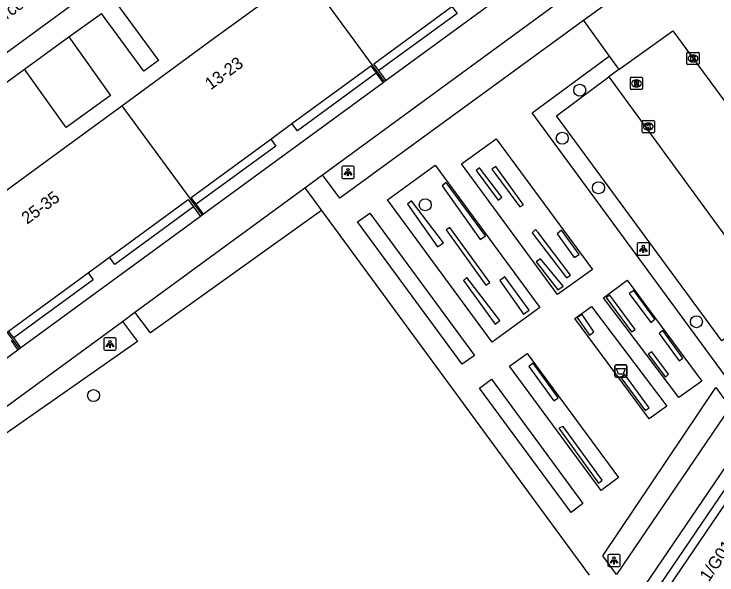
# Model space of a CAD drawing. Extents: x 159040 to 160094, y 381214 to 382518.
# Drawn here: x 159785.9 to 159843.3, y 382098.3 to 382144.1 of the extents above; entities that cross this region are included whole.
import ezdxf

# ---------------------------------------------------------------- set-up
doc = ezdxf.new("R2010")
doc.units = 0
for name, color, linetype in [('IMGEO_Afvalbak', 7, 'Continuous'), ('IMGEO_Boom', 7, 'Continuous'), ('IMGEO_Groenvoorziening', 7, 'Continuous'), ('IMGEO_Haag', 7, 'Continuous'), ('IMGEO_Kolk', 7, 'Continuous'), ('IMGEO_Lichtpunt', 7, 'Continuous'), ('IMGEO_Openbare_ruimte_label', 7, 'Continuous'), ('IMGEO_Pand', 7, 'Continuous'), ('IMGEO_Pand_nummerreeks', 7, 'Continuous'), ('IMGEO_Parkeervlak_open', 7, 'Continuous'), ('IMGEO_Rijbaan_lokaal_open', 7, 'Continuous'), ('IMGEO_Rioolput', 7, 'Continuous'), ('IMGEO_Voetpad_gesloten', 7, 'Continuous'), ('IMGEO_Voetpad_open', 7, 'Continuous')]:
    doc.layers.add(name, color=color, linetype=linetype)

msp = doc.modelspace()

# ---------------------------------------------------------------- linework, layer by layer
at = {"layer": 'IMGEO_Afvalbak'}
for p, q in [((159834.914, 382114.583), (159834.914, 382115.383)), ((159834.914, 382115.383), (159834.914, 382114.583)), ((159835.014, 382115.483), (159835.804, 382115.483)), ((159835.804, 382115.483), (159835.014, 382115.483)), ((159835.904, 382115.383), (159835.904, 382114.583)), ((159835.904, 382114.583), (159835.904, 382115.383)), ((159835.804, 382114.483), (159835.014, 382114.483)), ((159835.014, 382114.483), (159835.804, 382114.483))]:
    msp.add_line(p, q, dxfattribs=at)
msp.add_lwpolyline([(159835.057, 382115.197), (159835.761, 382115.197), (159835.612, 382114.727), (159835.206, 382114.727), (159835.057, 382115.197)], dxfattribs=at)
for centre, start, end in [((159835.014, 382115.383), 90, 180), ((159835.014, 382115.383), 90, 180), ((159835.804, 382115.383), 0, 90), ((159835.804, 382115.383), 360, 90), ((159835.014, 382114.583), 180, 270), ((159835.014, 382114.583), 180, 270), ((159835.804, 382114.583), 270, 0), ((159835.804, 382114.583), 270, 0)]:
    msp.add_arc(centre, 0.1, start, end, dxfattribs=at)
at = {"layer": 'IMGEO_Boom'}
for centre in [(159832.048, 382137.926), (159830.624, 382134.004), (159833.584, 382129.955), (159819.433, 382128.564), (159841.583, 382119.011), (159792.343, 382112.979)]:
    msp.add_circle(centre, 0.489, dxfattribs=at)
at = {"layer": 'IMGEO_Groenvoorziening'}
for points in [[(159821.618, 382144.771), (159822.033, 382144.205), (159815.642, 382139.528)], [(159815.429, 382139.311), (159808.989, 382134.597), (159808.549, 382135.197)], [(159806.815, 382133.928), (159807.23, 382133.361), (159800.733, 382128.606)], [(159800.52, 382128.39), (159794.08, 382123.676), (159793.64, 382124.276)], [(159810.972, 382128.099), (159796.985, 382118.117), (159795.722, 382119.781)], [(159791.906, 382123.007), (159792.321, 382122.44), (159785.824, 382117.685)]]:
    msp.add_lwpolyline(points, dxfattribs=at)
at = {"layer": 'IMGEO_Haag'}
for points in [[(159825.396, 382128.949), (159825.679, 382129.201), (159823.864, 382131.584), (159823.58, 382131.359), (159825.396, 382128.949)], [(159825.21, 382131.692), (159824.864, 382131.469), (159827.17, 382128.397), (159827.449, 382128.564), (159825.21, 382131.692)], [(159821.139, 382130.376), (159820.822, 382130.11), (159823.933, 382125.742), (159824.36, 382126.036), (159821.139, 382130.376)], [(159820.929, 382125.464), (159818.309, 382128.888), (159817.974, 382128.61), (159820.438, 382125.13), (159820.929, 382125.464)], [(159821.131, 382126.508), (159824.393, 382121.991), (159824.705, 382122.217), (159821.454, 382126.709), (159821.131, 382126.508)], [(159831.3, 382122.815), (159828.646, 382126.292), (159828.442, 382126.56), (159828.159, 382126.288), (159830.97, 382122.608), (159831.3, 382122.815)], [(159830.574, 382126.503), (159830.204, 382126.198), (159831.61, 382124.246), (159832.016, 382124.517), (159830.574, 382126.503)], [(159828.488, 382123.907), (159830.259, 382121.611), (159830.687, 382121.924), (159828.834, 382124.139), (159828.488, 382123.907)], [(159825.153, 382118.826), (159825.527, 382119.103), (159822.844, 382122.636), (159822.545, 382122.388), (159825.153, 382118.826)], [(159825.528, 382122.387), (159827.468, 382119.634), (159827.928, 382119.946), (159825.926, 382122.676), (159825.528, 382122.387)], [(159836.467, 382121.567), (159836.095, 382121.306), (159837.853, 382118.936), (159838.181, 382119.213), (159836.467, 382121.567)], [(159834.512, 382121.195), (159834.2, 382120.991), (159836.28, 382118.173), (159836.579, 382118.382), (159834.512, 382121.195)], [(159832.252, 382119.61), (159831.844, 382119.363), (159832.843, 382117.915), (159833.191, 382118.181), (159832.252, 382119.61)], [(159794.696, 382119.03), (159795.927, 382117.409), (159781.677, 382107.42), (159780.669, 382108.753)], [(159838.849, 382118.283), (159838.538, 382118.046), (159840.181, 382115.816), (159840.471, 382116.042), (159838.849, 382118.283)], [(159837.645, 382116.361), (159839.061, 382114.477), (159839.308, 382114.715), (159837.947, 382116.561), (159837.645, 382116.361)], [(159828.235, 382115.626), (159827.894, 382115.364), (159829.926, 382112.548), (159830.302, 382112.796), (159828.235, 382115.626)], [(159835.399, 382114.443), (159837.408, 382111.757), (159837.717, 382111.968), (159835.729, 382114.703), (159835.399, 382114.443)], [(159847.938, 382111.277), (159796.411, 382035.383)], [(159830.347, 382110.305), (159833.591, 382105.817), (159833.897, 382106.079), (159830.685, 382110.465), (159830.347, 382110.305)]]:
    msp.add_lwpolyline(points, dxfattribs=at)
at = {"layer": 'IMGEO_Kolk'}
for p, q in [((159840.807, 382140.094), (159840.807, 382140.946)), ((159840.882, 382141.02), (159841.734, 382141.02)), ((159841.295, 382140.8), (159841.32, 382140.8)), ((159841.808, 382140.946), (159841.808, 382140.094)), ((159841.734, 382140.02), (159840.882, 382140.02)), ((159841.318, 382140.24), (159841.293, 382140.24)), ((159837.146, 382134.528), (159837.146, 382135.38)), ((159837.221, 382135.454), (159838.073, 382135.454)), ((159838.147, 382135.38), (159838.147, 382134.528)), ((159837.634, 382135.234), (159837.659, 382135.234)), ((159838.073, 382134.454), (159837.221, 382134.454)), ((159837.657, 382134.674), (159837.632, 382134.674))]:
    msp.add_line(p, q, dxfattribs=at)
for points in [[(159840.807, 382140.094), (159840.807, 382140.946)], [(159840.882, 382141.02), (159841.734, 382141.02)], [(159841.128, 382140.72), (159841.251, 382140.72), (159841.251, 382140.569), (159841.381, 382140.72), (159841.545, 382140.72), (159841.399, 382140.569), (159841.552, 382140.32), (159841.4, 382140.32), (159841.315, 382140.484), (159841.251, 382140.417), (159841.251, 382140.32), (159841.128, 382140.32), (159841.128, 382140.72)], [(159841.808, 382140.946), (159841.808, 382140.094)], [(159841.734, 382140.02), (159840.882, 382140.02)], [(159837.146, 382134.528), (159837.146, 382135.38)], [(159837.221, 382135.454), (159838.073, 382135.454)], [(159838.147, 382135.38), (159838.147, 382134.528)], [(159837.467, 382135.154), (159837.59, 382135.154), (159837.59, 382135.003), (159837.72, 382135.154), (159837.884, 382135.154), (159837.738, 382135.003), (159837.891, 382134.754), (159837.739, 382134.754), (159837.654, 382134.918), (159837.59, 382134.851), (159837.59, 382134.754), (159837.467, 382134.754), (159837.467, 382135.154)], [(159838.073, 382134.454), (159837.221, 382134.454)]]:
    msp.add_lwpolyline(points, dxfattribs=at)
for centre, start, end in [((159840.884, 382140.944), 91.55205, 178.44795), ((159840.884, 382140.944), 91.55205, 178.44795), ((159841.732, 382140.944), 1.55205, 88.44795), ((159841.732, 382140.944), 1.55205, 88.44795), ((159840.884, 382140.096), 181.55205, 268.44795), ((159840.884, 382140.096), 181.55205, 268.44795), ((159841.732, 382140.096), 271.55205, 358.44795), ((159841.732, 382140.096), 271.55205, 358.44795), ((159837.223, 382135.378), 91.55205, 178.44795), ((159837.223, 382135.378), 91.55205, 178.44795), ((159838.071, 382135.378), 1.55205, 88.44795), ((159838.071, 382135.378), 1.55205, 88.44795), ((159837.223, 382134.53), 181.55205, 268.44795), ((159837.223, 382134.53), 181.55205, 268.44795), ((159838.071, 382134.53), 271.55205, 358.44795), ((159838.071, 382134.53), 271.55205, 358.44795)]:
    msp.add_arc(centre, 0.0765, start, end, dxfattribs=at)
for centre, major_axis, ratio, start_param, end_param in [((159841.294, 382140.52), (-0.387, 0.002), 0.722429, 4.712389, 7.853982), ((159841.319, 382140.52), (-0.39, 0.002), 0.717154, 1.570796, 4.712389), ((159837.633, 382134.954), (-0.387, 0.002), 0.722429, 4.712389, 7.853982), ((159837.658, 382134.954), (-0.39, 0.002), 0.717154, 1.570796, 4.712389)]:
    msp.add_ellipse(centre, major_axis=major_axis, ratio=ratio, start_param=start_param, end_param=end_param, dxfattribs=at)
at = {"layer": 'IMGEO_Lichtpunt'}
for p, q in [((159812.621, 382131.626), (159812.621, 382130.819)), ((159812.621, 382131.626), (159812.621, 382130.819)), ((159813.523, 382131.721), (159812.715, 382131.721)), ((159813.523, 382131.721), (159812.715, 382131.721)), ((159813.617, 382130.819), (159813.617, 382131.626)), ((159813.617, 382130.819), (159813.617, 382131.626)), ((159812.715, 382130.725), (159813.523, 382130.725)), ((159812.715, 382130.725), (159813.523, 382130.725)), ((159836.742, 382125.362), (159836.742, 382124.555)), ((159836.742, 382125.362), (159836.742, 382124.555)), ((159837.644, 382125.457), (159836.836, 382125.457)), ((159837.644, 382125.457), (159836.836, 382125.457)), ((159837.738, 382124.555), (159837.738, 382125.362)), ((159837.738, 382124.555), (159837.738, 382125.362)), ((159836.836, 382124.461), (159837.644, 382124.461)), ((159836.836, 382124.461), (159837.644, 382124.461)), ((159793.191, 382117.589), (159793.191, 382116.782)), ((159793.191, 382117.589), (159793.191, 382116.782)), ((159794.093, 382117.684), (159793.285, 382117.684)), ((159794.093, 382117.684), (159793.285, 382117.684)), ((159794.187, 382116.782), (159794.187, 382117.589)), ((159794.187, 382116.782), (159794.187, 382117.589)), ((159793.285, 382116.688), (159794.093, 382116.688)), ((159793.285, 382116.688), (159794.093, 382116.688)), ((159834.348, 382099.906), (159834.348, 382099.099)), ((159834.348, 382099.906), (159834.348, 382099.099)), ((159835.25, 382100.001), (159834.442, 382100.001)), ((159835.25, 382100.001), (159834.442, 382100.001)), ((159835.344, 382099.099), (159835.344, 382099.906)), ((159835.344, 382099.099), (159835.344, 382099.906)), ((159834.442, 382099.005), (159835.25, 382099.005)), ((159834.442, 382099.005), (159835.25, 382099.005))]:
    msp.add_line(p, q, dxfattribs=at)
for points in [[(159812.995, 382131.29), (159813.034, 382131.262), (159812.846, 382131), (159812.808, 382131.027), (159812.995, 382131.29)], [(159813.097, 382131.242), (159813.144, 382131.242), (159813.144, 382130.92), (159813.097, 382130.92), (159813.097, 382131.242)], [(159813.207, 382131.262), (159813.245, 382131.289), (159813.432, 382131.027), (159813.393, 382130.999), (159813.207, 382131.262)], [(159837.116, 382125.026), (159837.155, 382124.998), (159836.967, 382124.736), (159836.929, 382124.763), (159837.116, 382125.026)], [(159837.328, 382124.998), (159837.366, 382125.025), (159837.553, 382124.763), (159837.514, 382124.735), (159837.328, 382124.998)], [(159837.218, 382124.978), (159837.265, 382124.978), (159837.265, 382124.656), (159837.218, 382124.656), (159837.218, 382124.978)], [(159793.565, 382117.253), (159793.604, 382117.225), (159793.416, 382116.963), (159793.378, 382116.99), (159793.565, 382117.253)], [(159793.667, 382117.205), (159793.714, 382117.205), (159793.714, 382116.883), (159793.667, 382116.883), (159793.667, 382117.205)], [(159793.777, 382117.225), (159793.815, 382117.252), (159794.002, 382116.99), (159793.963, 382116.962), (159793.777, 382117.225)], [(159834.722, 382099.57), (159834.761, 382099.542), (159834.573, 382099.28), (159834.535, 382099.307), (159834.722, 382099.57)], [(159834.824, 382099.522), (159834.871, 382099.522), (159834.871, 382099.2), (159834.824, 382099.2), (159834.824, 382099.522)], [(159834.934, 382099.542), (159834.972, 382099.569), (159835.159, 382099.307), (159835.12, 382099.279), (159834.934, 382099.542)]]:
    msp.add_lwpolyline(points, dxfattribs=at)
for centre in [(159813.12, 382131.424), (159837.241, 382125.16), (159793.69, 382117.387), (159834.847, 382099.704)]:
    msp.add_circle(centre, 0.0994, dxfattribs=at)
for centre, start, end in [((159812.715, 382131.626), 90, 180), ((159812.715, 382131.626), 90, 180), ((159813.523, 382131.626), 0, 90), ((159813.523, 382131.626), 0, 90), ((159812.715, 382130.819), 180, 270), ((159812.715, 382130.819), 180, 270), ((159813.523, 382130.819), 270, 0), ((159813.523, 382130.819), 270, 360), ((159836.836, 382125.362), 90, 180), ((159836.836, 382125.362), 90, 180), ((159837.644, 382125.362), 0, 90), ((159837.644, 382125.362), 0, 90), ((159836.836, 382124.555), 180, 270), ((159836.836, 382124.555), 180, 270), ((159837.644, 382124.555), 270, 0), ((159837.644, 382124.555), 270, 360), ((159793.285, 382117.589), 90, 180), ((159793.285, 382117.589), 90, 180), ((159794.093, 382117.589), 0, 90), ((159794.093, 382117.589), 0, 90), ((159793.285, 382116.782), 180, 270), ((159793.285, 382116.782), 180, 270), ((159794.093, 382116.782), 270, 0), ((159794.093, 382116.782), 270, 360), ((159834.442, 382099.906), 90, 180), ((159834.442, 382099.906), 90, 180), ((159835.25, 382099.906), 0, 90), ((159835.25, 382099.906), 0, 90), ((159834.442, 382099.099), 180, 270), ((159834.442, 382099.099), 180, 270), ((159835.25, 382099.099), 270, 0), ((159835.25, 382099.099), 270, 360)]:
    msp.add_arc(centre, 0.0946, start, end, dxfattribs=at)
at = {"layer": 'IMGEO_Pand'}
for points in [[(159794.652, 382136.663), (159801.847, 382141.929), (159806.89, 382145.62), (159809.565, 382147.577)], [(159816.113, 382138.631), (159809.565, 382147.577)], [(159815.642, 382139.528), (159815.228, 382140.094), (159821.618, 382144.771)], [(159808.549, 382135.197), (159814.99, 382139.911), (159815.429, 382139.311)], [(159816.234, 382138.719), (159815.642, 382139.528)], [(159815.429, 382139.311), (159815.991, 382138.542)], [(159816.113, 382138.631), (159815.991, 382138.542)], [(159816.234, 382138.719), (159816.113, 382138.631)], [(159779.738, 382125.748), (159782.1, 382127.476), (159787.162, 382131.181), (159794.652, 382136.663)], [(159794.652, 382136.663), (159801.203, 382127.709)], [(159806.815, 382133.928), (159808.549, 382135.197)], [(159800.733, 382128.606), (159800.318, 382129.173), (159806.815, 382133.928)], [(159793.64, 382124.276), (159800.081, 382128.99), (159800.52, 382128.39)], [(159801.325, 382127.798), (159800.733, 382128.606)], [(159800.52, 382128.39), (159801.082, 382127.621)], [(159801.203, 382127.709), (159801.082, 382127.621)], [(159801.325, 382127.798), (159801.203, 382127.709)], [(159786.295, 382116.789), (159779.738, 382125.748)], [(159791.906, 382123.007), (159793.64, 382124.276)], [(159785.824, 382117.685), (159785.409, 382118.252), (159791.906, 382123.007)], [(159786.416, 382116.877), (159785.824, 382117.685)], [(159785.611, 382117.469), (159786.173, 382116.7)], [(159786.295, 382116.789), (159786.173, 382116.7)], [(159786.416, 382116.877), (159786.295, 382116.789)], [(159838.335, 382095.887), (159848.518, 382110.885), (159847.938, 382111.277)]]:
    msp.add_lwpolyline(points, dxfattribs=at)
at = {"layer": 'IMGEO_Parkeervlak_open'}
msp.add_lwpolyline([(159847.873, 382120.6), (159843.648, 382117.441), (159830.146, 382135.837), (159834.427, 382139.013)], dxfattribs=at)
at = {"layer": 'IMGEO_Rijbaan_lokaal_open'}
for points in [[(159838.038, 382179.664), (159817.865, 382164.804), (159815.425, 382163.03), (159811.204, 382159.96), (159806.804, 382156.761), (159801.44, 382152.862), (159796.855, 382149.469), (159793.026, 382146.712), (159785.799, 382141.378), (159781.804, 382138.509), (159777.161, 382135.077), (159771.802, 382131.204), (159767.129, 382127.786), (159763.212, 382124.921), (159756.822, 382120.267)], [(159835.166, 382148.68), (159836.653, 382146.744), (159832.353, 382143.626)], [(159794.171, 382145.08), (159797.656, 382140.361), (159796.458, 382139.493), (159793.001, 382144.205)], [(159790.334, 382142.279), (159793.001, 382144.205)], [(159832.353, 382143.626), (159834.447, 382140.702)], [(159790.334, 382142.279), (159793.738, 382137.506), (159790.107, 382134.869), (159786.703, 382139.642)], [(159835.255, 382139.627), (159839.659, 382142.774), (159844.489, 382136.176), (159847.845, 382131.591), (159850.53, 382127.892), (159854.025, 382123.077), (159855.159, 382121.59)], [(159834.447, 382140.702), (159835.255, 382139.627)], [(159779.522, 382134.405), (159786.703, 382139.642)], [(159835.255, 382139.627), (159834.427, 382139.013)], [(159834.427, 382139.013), (159847.873, 382120.6)]]:
    msp.add_lwpolyline(points, dxfattribs=at)
at = {"layer": 'IMGEO_Rioolput'}
for p, q in [((159836.184, 382138.057), (159836.184, 382138.909)), ((159836.259, 382138.983), (159837.111, 382138.983)), ((159837.185, 382138.909), (159837.185, 382138.057)), ((159836.672, 382138.763), (159836.697, 382138.763)), ((159837.111, 382137.983), (159836.259, 382137.983)), ((159836.695, 382138.203), (159836.67, 382138.203))]:
    msp.add_line(p, q, dxfattribs=at)
for points in [[(159836.184, 382138.057), (159836.184, 382138.909)], [(159836.259, 382138.983), (159837.111, 382138.983)], [(159837.185, 382138.909), (159837.185, 382138.057)], [(159836.773, 382138.681), (159836.521, 382138.683), (159836.521, 382138.283)], [(159836.521, 382138.283), (159836.645, 382138.283), (159836.645, 382138.445), (159836.656, 382138.445)], [(159836.699, 382138.602), (159836.645, 382138.602), (159836.645, 382138.521)], [(159836.645, 382138.521), (159836.697, 382138.521)], [(159836.703, 382138.416), (159836.774, 382138.283), (159836.914, 382138.283), (159836.849, 382138.409)], [(159837.111, 382137.983), (159836.259, 382137.983)]]:
    msp.add_lwpolyline(points, dxfattribs=at)
for centre, radius, start, end in [((159836.261, 382138.907), 0.0765, 91.55205, 178.44795), ((159836.261, 382138.907), 0.0765, 91.55205, 178.44795), ((159837.109, 382138.907), 0.0765, 1.55205, 88.44795), ((159837.109, 382138.907), 0.0765, 1.55205, 88.44795), ((159836.655, 382138.392), 0.0533, 26.02933, 88.69889), ((159836.681, 382138.71), 0.19, 274.7715, 282.96867), ((159836.705, 382138.506), 0.0964, 77.00612, 93.18647), ((159836.719, 382138.563), 0.0378, 276.66336, 79.67722), ((159836.772, 382138.571), 0.109, 350.36119, 89.41601), ((159836.77, 382138.571), 0.112, 277.58423, 350.98172), ((159836.754, 382138.356), 0.108, 29.51342, 73.79051), ((159836.261, 382138.059), 0.0765, 181.55205, 268.44795), ((159836.261, 382138.059), 0.0765, 181.55205, 268.44795), ((159837.109, 382138.059), 0.0765, 271.55205, 358.44795), ((159837.109, 382138.059), 0.0765, 271.55205, 358.44795)]:
    msp.add_arc(centre, radius, start, end, dxfattribs=at)
for centre, major_axis, ratio, start_param, end_param in [((159836.671, 382138.483), (-0.387, 0.002), 0.722429, 4.712389, 7.853982), ((159836.696, 382138.483), (-0.39, 0.002), 0.717154, 1.570796, 4.712389)]:
    msp.add_ellipse(centre, major_axis=major_axis, ratio=ratio, start_param=start_param, end_param=end_param, dxfattribs=at)
at = {"layer": 'IMGEO_Voetpad_gesloten'}
for points in [[(159830.67, 382149.296), (159816.234, 382138.719)], [(159811.05, 382131.012), (159835.166, 382148.68)], [(159832.353, 382143.626), (159812.456, 382129.106), (159811.05, 382131.012)], [(159846.694, 382115.544), (159845.044, 382113.106), (159843.864, 382114.684), (159828.163, 382136.083), (159834.447, 382140.702)], [(159815.991, 382138.542), (159801.325, 382127.798)], [(159822.408, 382131.912), (159825.224, 382133.946), (159833.084, 382123.279), (159830.243, 382121.241), (159822.408, 382131.912)], [(159824.909, 382117.349), (159816.36, 382128.969), (159820.24, 382131.8), (159828.793, 382120.165), (159824.909, 382117.349)], [(159809.61, 382129.956), (159811.05, 382131.012)], [(159795.722, 382119.781), (159809.61, 382129.956)], [(159809.61, 382129.956), (159810.972, 382128.099)], [(159810.972, 382128.099), (159813.825, 382124.21), (159832.833, 382098.3)], [(159822.462, 382115.533), (159813.897, 382127.166), (159814.905, 382127.893), (159823.452, 382116.257), (159822.462, 382115.533)], [(159801.082, 382127.621), (159786.416, 382116.877)], [(159833.984, 382120.963), (159835.929, 382122.402), (159842.019, 382114.162), (159840.139, 382112.824), (159833.984, 382120.963)], [(159831.662, 382119.281), (159833.003, 382120.265), (159839.154, 382112.106), (159837.725, 382111.066), (159831.662, 382119.281)], [(159794.696, 382119.03), (159795.722, 382119.781)], [(159780.669, 382108.753), (159794.696, 382119.03)], [(159786.173, 382116.7), (159771.5, 382105.951)], [(159826.31, 382115.386), (159827.758, 382116.414), (159835.225, 382106.272), (159833.792, 382105.22), (159826.31, 382115.386)], [(159832.312, 382104.148), (159831.348, 382103.415), (159823.855, 382113.578), (159824.848, 382114.318), (159832.312, 382104.148)], [(159843.155, 382113.628), (159844.325, 382112.044), (159835.055, 382098.347), (159833.936, 382099.897), (159843.155, 382113.628)], [(159796.307, 382035.23), (159795.474, 382035.774), (159847.301, 382112.071), (159848.111, 382111.532)]]:
    msp.add_lwpolyline(points, dxfattribs=at)
at = {"layer": 'IMGEO_Voetpad_open'}
msp.add_lwpolyline([(159786.703, 382139.642), (159790.334, 382142.279)], dxfattribs=at)

# ---------------------------------------------------------------- texts
at = {"layer": 'IMGEO_Openbare_ruimte_label'}
msp.add_text('Purcellstraat', height=1, rotation=36.17064, dxfattribs=at).set_placement((159783.945, 382142.715))
at = {"layer": 'IMGEO_Pand_nummerreeks'}
for s, rotation, p in [('13-23', 36.1992, (159801.903, 382137.905)), ('25-35', 36.2001, (159786.916, 382126.937)), ('1/G01-11/G01', 55.82517, (159842.595, 382097.71))]:
    msp.add_text(s, height=1, rotation=rotation, dxfattribs=at).set_placement(p)

doc.saveas('drawing.dxf')
